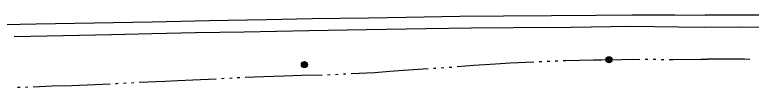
# Model space of a CAD drawing. Extents: x 588843 to 2552415, y 180129 to 269402.
# Drawn here: x 602322 to 602868, y 183447 to 183501 of the extents above; entities that cross this region are included whole.
import ezdxf

# ---------------------------------------------------------------- set-up
doc = ezdxf.new("R2010")
doc.units = 0
for name, color, linetype in [('E_MISCPROP', 7, 'Continuous'), ('E_RDWY', 7, 'Continuous'), ('E_RDWY_Gravel', 7, 'Continuous'), ('E_WTR_P', 7, 'Continuous')]:
    doc.layers.add(name, color=color, linetype=linetype)

# ---------------------------------------------------------------- blocks, each defined once
blk = doc.blocks.new('POLE_3')
at = {"layer": 'E_MISCPROP'}
for radius in [14.6, 11, 7.32, 3.66]:
    blk.add_circle((0, 0), radius, dxfattribs=at)

msp = doc.modelspace()

# ---------------------------------------------------------------- linework, layer by layer
at = {"layer": 'E_RDWY'}
for points in [[(602301.9, 183493.76), (602338.2, 183494.53), (602381.07, 183495.22), (602424.03, 183496.01), (602466.4, 183496.92), (602508.97, 183497.72), (602542.89, 183498.44), (602584.46, 183499.07), (602612.6, 183499.55), (602652.39, 183500.22), (602684.6, 183500.49), (602720.3, 183500.77), (602753.31, 183501.02), (602779.95, 183501.24), (602811.67, 183501.32), (602834.13, 183501.05)], [(603765.17, 183467.35), (603736.82, 183468.9), (603687.6, 183471.32), (603643.1, 183473.42), (603599.8, 183475.78), (603564.27, 183477.73), (603533.26, 183479.26), (603494.68, 183481.49), (603453.34, 183483.79), (603415.15, 183485.72), (603373.01, 183487.65), (603334.42, 183489.48), (603292.08, 183491.32), (603246.78, 183492.85), (603210.93, 183493.92), (603172.14, 183495.46), (603125.46, 183497.03), (603087.44, 183498.16), (603047.53, 183498.75), (602995.42, 183499.96), (602947.33, 183500.58), (602891.35, 183500.92), (602834.13, 183501.05)]]:
    msp.add_lwpolyline(points, dxfattribs=at)
at = {"layer": 'E_RDWY_Gravel'}
for points in [[(602321.76, 183485.2), (602358.46, 183485.86), (602393.87, 183486.74), (602423.81, 183487.37), (602456.14, 183488.13), (602492.44, 183488.7), (602540.38, 183489.66), (602583.04, 183490.26), (602627.1, 183491.02), (602660.91, 183491.55), (602692.13, 183491.85), (602734.79, 183492.15), (602779.14, 183492.71), (602814.52, 183492.4), (602833.5, 183492.02)], [(602833.5, 183492.02), (602860.46, 183492.29), (602891.7, 183491.84), (602935.09, 183492.43), (602954.11, 183492.31), (602982.98, 183491.83), (603030.26, 183490.74), (603064.83, 183489.8), (603098.03, 183489.1), (603129.16, 183488.15), (603158.61, 183487.45), (603193.67, 183486.3), (603211.79, 183485.52), (603232.76, 183484.65), (603258.36, 183483.66), (603288.88, 183482.14), (603332.89, 183480.36), (603370.1, 183478.56), (603402.1, 183477.1), (603426.12, 183476.15), (603453.2, 183474.92), (603490.4, 183472.73), (603517.96, 183471.2), (603549.36, 183469.56)]]:
    msp.add_lwpolyline(points, dxfattribs=at)
at = {"layer": 'E_WTR_P'}
for points in [[(602650.29, 183462.84), (602662.73, 183463.91), (602678.73, 183464.91)], [(602678.73, 183464.91), (602689.71, 183465.6), (602707.22, 183466.35)], [(602711.15, 183466.52), (602713.11, 183466.61)], [(602717.04, 183466.78), (602717.28, 183466.79), (602719.01, 183466.87)], [(602722.94, 183467.06), (602724.9, 183467.16)], [(602728.83, 183467.35), (602730.72, 183467.44), (602751.4, 183467.9), (602757.34, 183467.95)], [(602757.34, 183467.95), (602772.48, 183468.06), (602785.86, 183468.33)], [(602789.79, 183468.34), (602791.76, 183468.32)], [(602795.69, 183468.27), (602797.66, 183468.24)], [(602801.59, 183468.2), (602803.56, 183468.17)], [(602807.49, 183468.12), (602810.46, 183468.09), (602831.04, 183468.26), (602836.01, 183468.33)], [(602867.33, 183468.14), (602863.28, 183468.25), (602836.01, 183468.33)], [(602571.79, 183457.65), (602589.13, 183458.53), (602600.25, 183459.44)], [(602600.25, 183459.44), (602610.45, 183460.27), (602628.7, 183461.39)], [(602632.63, 183461.63), (602634.54, 183461.74), (602634.59, 183461.75)], [(602638.52, 183461.98), (602640.48, 183462.1)], [(602644.41, 183462.34), (602646.37, 183462.51)], [(602414.58, 183451.17), (602433.49, 183452.07), (602443.07, 183452.47)], [(602443.07, 183452.47), (602454.19, 183452.93), (602471.56, 183453.83)], [(602475.49, 183454.04), (602477.45, 183454.14)], [(602481.38, 183454.34), (602483.34, 183454.45)], [(602487.27, 183454.63), (602489.24, 183454.73)], [(602493.17, 183454.91), (602506.84, 183455.56), (602521.66, 183456.01)], [(602521.66, 183456.01), (602535.19, 183456.43), (602550.18, 183456.74)], [(602554.11, 183456.82), (602556.07, 183456.86)], [(602560, 183457.05), (602561.97, 183457.15)], [(602565.9, 183457.35), (602567.86, 183457.45)], [(602324.18, 183447.49), (602326.14, 183447.54)], [(602330.08, 183447.65), (602331.88, 183447.7), (602332.04, 183447.71)], [(602335.97, 183447.87), (602349.89, 183448.44), (602364.47, 183448.9)], [(602364.47, 183448.9), (602375.86, 183449.26), (602392.97, 183450.12)], [(602396.9, 183450.32), (602398.15, 183450.38), (602398.86, 183450.42)], [(602402.79, 183450.6), (602404.76, 183450.7)], [(602408.68, 183450.89), (602410.65, 183450.98)]]:
    msp.add_lwpolyline(points, dxfattribs=at)

# ---------------------------------------------------------------- block references
at = {"layer": 'E_MISCPROP', "xscale": 0.15240030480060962, "yscale": 0.1524003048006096, "rotation": 1.026409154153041}
for p in [(602762.94, 183467.94), (602536.98, 183464.27)]:
    msp.add_blockref('POLE_3', p, dxfattribs=at)

doc.saveas('drawing.dxf')
